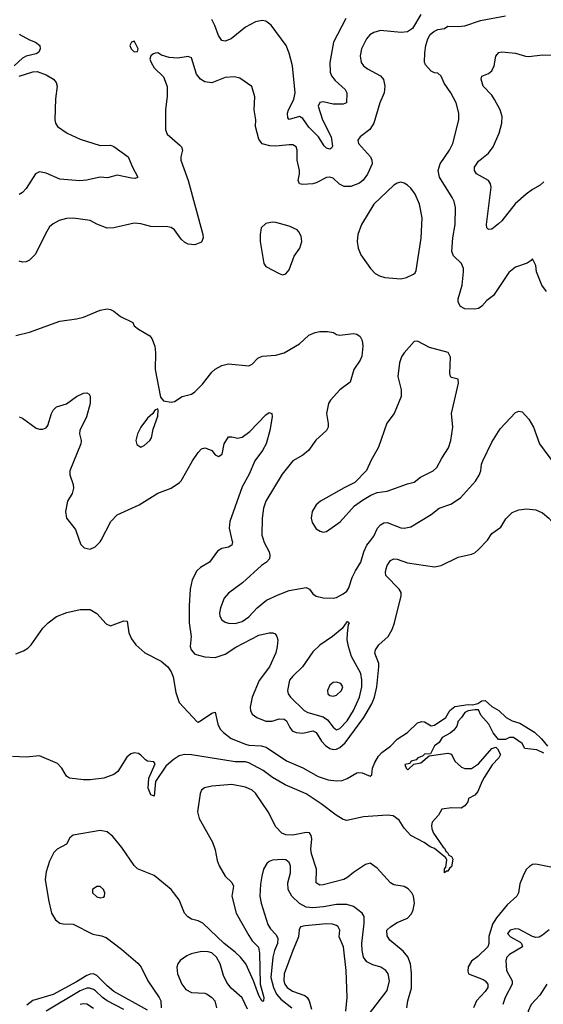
# Model space of a CAD drawing. Header units: inches. Extents: x 1682530 to 1839546, y 640742 to 791647.
# Tile 274 of 656: x 1724592 to 1727695, y 697250 to 703083. Entities that reach past the tile are written whole.
import ezdxf

# ---------------------------------------------------------------- set-up
doc = ezdxf.new("R2010")
doc.units = ezdxf.units.IN
doc.header["$MEASUREMENT"] = 0
doc.layers.add('B7629', color=7, linetype='Continuous')
doc.layers.add('B7720', color=7, linetype='Continuous')

msp = doc.modelspace()

# ---------------------------------------------------------------- linework, layer by layer
at = {"layer": 'B7629', "color": 5}
for points, elevation in [([(1724944.9, 700000), (1724954.1, 699974.1), (1724974.7, 699954.7), (1725010, 699946.4), (1725040.5, 699959.5), (1725069.8, 699990.2), (1725074.9, 700000)], 520), ([(1725850.2, 700000), (1725852.5, 699990), (1725849.2, 699970.8), (1725830, 699958.9), (1725790, 699949.8), (1725764.4, 699935.6), (1725716.5, 699870), (1725663.1, 699836.9), (1725642.3, 699817.7), (1725614.2, 699765.8), (1725601.8, 699710), (1725596.3, 699610), (1725597.5, 699510), (1725609.3, 699430), (1725602, 699370), (1725608, 699350), (1725630, 699324.6), (1725690, 699308.5), (1725750, 699305), (1725810, 699325.2), (1725873.6, 699366.4), (1726010, 699437.2), (1726070.3, 699450.3), (1726091.8, 699451.8), (1726105.8, 699445.8), (1726116.3, 699430), (1726122, 699410), (1726118.9, 699370), (1726110, 699333.2), (1726073.5, 699250), (1726011.8, 699168.2), (1725970.3, 699070.3), (1725958.6, 699010), (1725960.7, 698990), (1725969.1, 698970), (1725998.4, 698950), (1726050, 698927.3), (1726088.2, 698928.2), (1726130, 698941), (1726158.6, 698938.6), (1726172.9, 698930), (1726192.7, 698890), (1726207.8, 698870), (1726230, 698860.1), (1726270, 698856.8), (1726330.3, 698870), (1726350, 698860.2), (1726381.5, 698810), (1726404.1, 698784.1), (1726430, 698765.1), (1726450, 698759.1), (1726470, 698761.1), (1726490, 698770.6), (1726521.2, 698798.8), (1726632.3, 698950), (1726678.6, 699030), (1726695, 699070), (1726708.7, 699131.3), (1726719.6, 699250), (1726719.5, 699270), (1726696.8, 699330), (1726700.9, 699350), (1726721.2, 699378.8), (1726775.7, 699430), (1726799.5, 699470), (1726813.4, 699510), (1726853.6, 699670), (1726852.6, 699690), (1726841.2, 699710), (1726762.8, 699790), (1726759.3, 699810), (1726763.5, 699830), (1726770, 699850.6), (1726790, 699879.3), (1726810, 699888.7), (1726830, 699886.5), (1726890, 699866.4), (1727050, 699842), (1727090, 699850.3), (1727190, 699898.7), (1727270, 699916), (1727290, 699925.7), (1727313.5, 699946.5), (1727362, 699998), (1727363.4, 700000)], 520), ([(1726036.4, 700000), (1726039.7, 699990), (1726070.2, 699930), (1726074.3, 699910), (1726071.8, 699890), (1726054.9, 699870), (1726026, 699850), (1725913, 699747), (1725830, 699686.6), (1725803.4, 699656.6), (1725782, 699598), (1725777.2, 699570), (1725779.1, 699550), (1725790, 699527.4), (1725810, 699513.8), (1725830, 699507.5), (1725870, 699506.2), (1725910, 699517.5), (1725950, 699544.7), (1726000.4, 699599.6), (1726055.4, 699644.6), (1726123.1, 699676.9), (1726190, 699702.2), (1726290, 699718.6), (1726310.2, 699710.2), (1726330, 699681.6), (1726349, 699669), (1726390, 699659.1), (1726450, 699656), (1726470, 699661), (1726510, 699682), (1726530, 699698), (1726542.5, 699717.5), (1726562.3, 699777.7), (1726581.2, 699818.8), (1726612.8, 699870), (1726631.7, 699930), (1726649.8, 699970), (1726672.1, 700000)], 540), ([(1724570, 699325.9), (1724615.4, 699344.6), (1724639.9, 699360.1), (1724660.8, 699379.2), (1724730, 699477.6), (1724760.6, 699510), (1724810, 699548), (1724871.4, 699571.4), (1724950, 699588.9), (1725010, 699588.8), (1725050, 699565.3), (1725104, 699504), (1725130, 699493.1), (1725210, 699522.8), (1725230, 699519.1), (1725239.3, 699450), (1725255.8, 699415.8), (1725280.5, 699380.5), (1725333.2, 699333.2), (1725430, 699283.7), (1725470, 699249.1), (1725490, 699219), (1725501.1, 699190), (1725516.6, 699096.6), (1725537.6, 699037.6), (1725644.5, 698924.5), (1725650, 698922), (1725670, 698932.6), (1725730, 698975.8), (1725750, 698980.3), (1725766.9, 698910), (1725780.6, 698880.6), (1725799.7, 698859.7), (1725845.4, 698825.4), (1725930.3, 698790.4), (1725950, 698785.5), (1726022.4, 698782.4), (1726053.8, 698773.8), (1726173, 698693), (1726270, 698652.1), (1726360.3, 698600.3), (1726419.8, 698579.8), (1726470, 698573.3), (1726503.1, 698576.9), (1726532.2, 698587.8), (1726590, 698621.6), (1726602.8, 698622.8), (1726621, 698621), (1726670, 698601), (1726679, 698610), (1726683.7, 698650), (1726697.2, 698682.8), (1726719.1, 698720.9), (1726738.4, 698741.6), (1726790, 698778.8), (1726830, 698821), (1726890, 698861), (1726950, 698918), (1726974.6, 698925.4), (1726990, 698922.8), (1727030, 698900.7), (1727050, 698903), (1727117.4, 698950), (1727141.7, 698990), (1727170, 699015.2), (1727250, 699025.7), (1727276.1, 699023.9), (1727307.1, 699032.9), (1727330, 699047.6), (1727350, 699050.3), (1727390, 699013.7), (1727431.5, 698991.5), (1727474, 698950), (1727510, 698930.4), (1727555.6, 698915.6), (1727643, 698863), (1727683.4, 698823.4), (1727719.2, 698779.2)], 480), ([(1727697.4, 698737.4), (1727657.3, 698757.2), (1727585.6, 698765.6), (1727570, 698795.1), (1727518, 698830), (1727494, 698830), (1727470, 698819), (1727430, 698818), (1727398.7, 698858.7), (1727373, 698910), (1727323.9, 698963.9), (1727310, 698995.1), (1727290, 698994.5), (1727250, 698988), (1727230, 698978), (1727211.1, 698948.9), (1727190, 698928), (1727181.6, 698898.4), (1727165.7, 698874.3), (1727143.7, 698856.3), (1727094.8, 698830), (1727078.3, 698801.7), (1727050, 698781.2), (1727026, 698734), (1726990, 698731.5), (1726979.9, 698720.1), (1726952, 698710), (1726942, 698698), (1726912, 698690), (1726903.6, 698676.4), (1726874, 698670), (1726882, 698650), (1726890, 698642), (1726896.4, 698643.6), (1726927.3, 698672.7), (1726970, 698681), (1727018, 698722), (1727130, 698738.8), (1727150, 698731.3), (1727170.7, 698690.7), (1727210, 698656), (1727230, 698647.3), (1727270, 698647.3), (1727310, 698674.8), (1727390, 698764.7), (1727412.7, 698772.7), (1727423.6, 698763.6), (1727442, 698730), (1727431.3, 698710), (1727391.8, 698668.2), (1727345.3, 698594.7), (1727330, 698569), (1727306.8, 698510), (1727290, 698489), (1727250.9, 698469.1), (1727246.8, 698450), (1727230, 698426), (1727207.9, 698412.1), (1727150, 698413.6), (1727094, 698406), (1727073, 698370), (1727035.8, 698330), (1727031.6, 698310), (1727033.6, 698290), (1727044.7, 698264.7), (1727101.2, 698181.2), (1727110, 698174.6), (1727116.7, 698156.7), (1727127.3, 698150), (1727134.3, 698134.3), (1727150, 698126.8), (1727159.3, 698110), (1727150, 698063.7), (1727141.3, 698058.7), (1727130, 698039), (1727121, 698039), (1727110, 698029), (1727110, 698052), (1727116.5, 698063.5), (1727124, 698104), (1727117.5, 698117.5), (1727050, 698172.7), (1727024.1, 698184.1), (1726989.5, 698209.5), (1726910, 698249.6), (1726870, 698293.6), (1726841.4, 698341.4), (1726806.1, 698366.1), (1726769.9, 698369.9), (1726630, 698361.5), (1726530, 698338.9), (1726510, 698345.3), (1726467.5, 698370), (1726378.3, 698438.3), (1726290, 698497.8), (1726166.3, 698550), (1726090, 698594.6), (1726034.6, 698634.6), (1725950, 698681.2), (1725930, 698686.8), (1725870, 698687.5), (1725610, 698728.8), (1725569.1, 698730.9), (1725537, 698723), (1725500.8, 698699.2), (1725458.8, 698661.2), (1725397.6, 698570), (1725390, 698482.7), (1725370, 698491.8), (1725354.3, 698530), (1725358.5, 698590), (1725395.6, 698675.6), (1725387.5, 698687.5), (1725350, 698690.9), (1725337.8, 698697.8), (1725310, 698726.9), (1725295.4, 698735.4), (1725270, 698739.8), (1725250, 698733.1), (1725226.5, 698713.5), (1725174.5, 698630), (1725150, 698610.8), (1725090, 698589.9), (1725010, 698579.4), (1724970, 698579.4), (1724887.8, 698590), (1724870, 698601.5), (1724842.1, 698650), (1724815.9, 698675.9), (1724710, 698723), (1724630, 698714.1), (1724550, 698718)], 480), ([(1726885.6, 697230), (1726892.2, 697270), (1726914.7, 697345.3), (1726914, 697434), (1726907.2, 697490), (1726891.9, 697532), (1726864.3, 697564.3), (1726785.1, 697630), (1726770, 697656), (1726766.8, 697690), (1726790, 697710.2), (1726830, 697734), (1726890, 697760.3), (1726914.4, 697785.6), (1726924.8, 697810), (1726932.1, 697850), (1726925.7, 697890), (1726915.4, 697910), (1726894.6, 697934.6), (1726870, 697948.3), (1726810, 697957.6), (1726789.1, 697969.1), (1726710, 698057), (1726670, 698086.6), (1726640.7, 698079.3), (1726570, 698031.2), (1726537.4, 698002.6), (1726513, 697990), (1726390, 697958.2), (1726370, 697956.9), (1726361, 697961), (1726349.8, 697970), (1726351.6, 698050), (1726321.4, 698141.4), (1726318.3, 698170), (1726322.5, 698230), (1726319.8, 698250), (1726310, 698265.6), (1726290, 698268.3), (1726210, 698251.4), (1726170, 698253.8), (1726144.7, 698264.7), (1726110, 698302), (1726064.5, 698390), (1725990, 698500.2), (1725970, 698519.1), (1725930, 698536.4), (1725850, 698551.6), (1725730, 698542.7), (1725687.4, 698532.6), (1725670, 698518.3), (1725661.6, 698498.4), (1725645, 698390), (1725655.5, 698350), (1725734, 698210), (1725750, 698166), (1725763.1, 698103.1), (1725774.9, 698070), (1725810, 698010.3), (1725850, 697971.5), (1725860.2, 697950), (1725850.2, 697890), (1725875.5, 697790), (1725950, 697657.1), (1725970, 697627.1), (1726008.2, 697588.2), (1726013.6, 697553.6), (1726018, 697370), (1726039.2, 697290), (1726038, 697270), (1726033.7, 697266.3), (1726026.4, 697270), (1726010, 697301.6), (1725977.5, 697390), (1725932.2, 697490), (1725900.7, 697530), (1725870, 697559.6), (1725804.5, 697610), (1725677.3, 697730), (1725650, 697745.3), (1725610, 697755.5), (1725587.8, 697767.8), (1725569.8, 697790), (1725538.2, 697870), (1725489.8, 697930), (1725390, 698014.2), (1725290, 698052.8), (1725270, 698072.8), (1725198.6, 698178.6), (1725144.5, 698244.5), (1725110, 698272.6), (1725070, 698280.4), (1724910, 698253.1), (1724890, 698237.2), (1724870, 698198.2), (1724813.8, 698170), (1724794, 698150), (1724770, 698098), (1724750, 698036), (1724743.9, 697990), (1724762.4, 697870), (1724781.7, 697790), (1724804.9, 697750), (1724831.2, 697731.2), (1724850, 697726.2), (1724910, 697725.6), (1725026, 697666), (1725076.3, 697656.3), (1725105.5, 697645.5), (1725196.2, 697576.2), (1725293.3, 697493.3), (1725312.8, 697470), (1725351.8, 697390), (1725419.8, 697290), (1725428, 697270), (1725430.7, 697230)], 520), ([(1726644.7, 697170), (1726770, 697332.7), (1726783.5, 697390), (1726775.3, 697430), (1726761.5, 697450), (1726733, 697470), (1726684.9, 697484.9), (1726650, 697502.4), (1726629.9, 697529.9), (1726621.1, 697570), (1726619.3, 697610), (1726632.9, 697730), (1726633.1, 697770), (1726621.1, 697790), (1726570, 697829), (1726530, 697840.9), (1726470, 697841.6), (1726392.9, 697827.1), (1726330, 697820.9), (1726290, 697825.4), (1726250, 697846.7), (1726205.8, 697890), (1726183.7, 697930), (1726180.7, 697970), (1726196.8, 698030), (1726197.7, 698070), (1726190, 698091.1), (1726170, 698105.3), (1726150, 698108.9), (1726090, 698103.5), (1726070, 698096), (1726056.1, 698083.9), (1726036.5, 698050), (1726027, 698010), (1726018.4, 697961.6), (1726015.9, 697890), (1726022.3, 697850), (1726063.6, 697723.6), (1726077.9, 697697.9), (1726110, 697664.2), (1726122.6, 697642.6), (1726120.6, 697610), (1726102.9, 697570), (1726093.1, 697530), (1726081.2, 697410), (1726095.5, 697350), (1726114.9, 697310), (1726140.6, 697280.6), (1726205.4, 697230)], 540), ([(1727750, 698060.9), (1727650, 698080.7), (1727630, 698077.5), (1727612.6, 698067.4), (1727595.2, 698050), (1727578.7, 698021.3), (1727556.7, 697963.3), (1727547.1, 697910), (1727538.4, 697890), (1727480.8, 697839.2), (1727417, 697763), (1727394, 697726), (1727371.3, 697651.3), (1727372.2, 697610), (1727365.7, 697590), (1727306.6, 697533.4), (1727270, 697505.8), (1727250, 697473.1), (1727246.9, 697446.9), (1727251.3, 697431.3), (1727337.7, 697397.7), (1727351.3, 697390), (1727366.5, 697370), (1727365.5, 697350), (1727350, 697326.5), (1727299, 697270), (1727280.4, 697230)], 520), ([(1726523.9, 697210), (1726533.6, 697290), (1726526.7, 697450), (1726511, 697590), (1726486.3, 697650), (1726489.8, 697690), (1726480.4, 697710), (1726470, 697717.1), (1726445, 697725), (1726410, 697727), (1726283.9, 697716.1), (1726257.1, 697710), (1726248.4, 697691.6), (1726244.1, 697650), (1726237.2, 697630), (1726210.1, 697569.9), (1726159, 697430), (1726157.3, 697390), (1726164.1, 697370), (1726178.1, 697350), (1726208.9, 697328.9), (1726282.6, 697302.6), (1726296.6, 697290), (1726307.1, 697270), (1726320.6, 697220.6)], 560), ([(1727730, 697691.1), (1727690, 697660.4), (1727670, 697648.7), (1727650, 697646.2), (1727630, 697652), (1727550, 697694.7), (1727530, 697697.2), (1727498, 697690), (1727482.6, 697670), (1727501.1, 697650), (1727557.9, 697617.9), (1727566, 697610), (1727571.7, 697590), (1727494.1, 697545.9), (1727478.5, 697530), (1727472.5, 697510), (1727477.5, 697450), (1727510.2, 697390), (1727510.2, 697370), (1727468.6, 697290), (1727455.8, 697250)], 540), ([(1725942, 697222), (1725910, 697289.6), (1725845.7, 697345.7), (1725819.1, 697379.1), (1725800.9, 697420.9), (1725779.9, 697490), (1725758.3, 697530), (1725730, 697554.6), (1725710, 697561.9), (1725670, 697563.4), (1725608.4, 697550), (1725582.5, 697537.5), (1725543.7, 697510), (1725530.3, 697490), (1725524, 697470), (1725526.5, 697430), (1725552.6, 697370), (1725577.2, 697337.2), (1725610, 697319.7), (1725690, 697316), (1725704, 697310), (1725730.3, 697290.3), (1725748, 697270), (1725759.1, 697230)], 540), ([(1725350, 697214.6), (1725150, 697327), (1725110, 697359), (1725050, 697421.1), (1725030, 697429.9), (1725010, 697429.1), (1724990, 697420.7), (1724930, 697383.2), (1724790, 697309.2), (1724670, 697273.8), (1724634.8, 697245.2)], 520), ([(1727716.5, 697370), (1727674.6, 697305.4), (1727623.6, 697250), (1727604.5, 697210), (1727602.6, 697170), (1727617, 697137), (1727658.4, 697110), (1727741.6, 697070)], 560), ([(1725210, 697219), (1725110, 697271.2), (1725083, 697290), (1725042.5, 697330), (1725030, 697338.7), (1725005.8, 697345.8), (1724990, 697345.7), (1724950, 697330.9), (1724750.1, 697210)], 540), ([(1725030, 697224.9), (1724990, 697250.5), (1724970, 697254), (1724950, 697248.9)], 560)]:
    msp.add_lwpolyline(points, dxfattribs=dict(at, elevation=elevation))
for points, elevation in [([(1726535.3, 699515.3), (1726530, 699515.3), (1726503, 699477), (1726446, 699430), (1726370, 699377.7), (1726330, 699338.9), (1726269, 699250), (1726210, 699194), (1726191.6, 699170), (1726178.5, 699110), (1726182.7, 699090), (1726196.9, 699070), (1726277.3, 698990), (1726298.9, 698978.9), (1726390, 698953.4), (1726415.9, 698935.9), (1726450, 698892.6), (1726470, 698877.2), (1726490, 698883.8), (1726533.3, 698930), (1726570.9, 698990), (1726605.4, 699070), (1726619.2, 699130), (1726620.1, 699170), (1726612.9, 699210), (1726558, 699310), (1726539.7, 699370), (1726533.3, 699410), (1726533.8, 699446.2), (1726540.2, 699499.8), (1726546, 699510)], 540), ([(1726470, 699159.2), (1726450, 699156), (1726430, 699141.6), (1726416, 699110), (1726417.6, 699090), (1726430, 699078.7), (1726450, 699076), (1726470, 699082.3), (1726499.2, 699110), (1726507.1, 699130), (1726495.8, 699150)], 560), ([(1725070, 697948.7), (1725050, 697948.7), (1725024.7, 697930), (1725024.7, 697910), (1725050, 697886), (1725070, 697881), (1725090, 697884.7), (1725095.3, 697890), (1725096, 697910), (1725088.7, 697930)], 540)]:
    msp.add_lwpolyline(points, close=True, dxfattribs=dict(at, elevation=elevation))
at = {"layer": 'B7720', "color": 5}
for points, elevation in [([(1726970, 703114), (1726919.3, 703030), (1726890, 703011.5), (1726852.9, 703007.1), (1726730, 703019.1), (1726690, 703006.6), (1726667.6, 702992.4), (1726647.2, 702970), (1726617.4, 702910), (1726608.8, 702868.8), (1726614.9, 702830), (1726630.3, 702810.3), (1726652.7, 702792.8), (1726731.1, 702751.1), (1726748.3, 702728.3), (1726756.9, 702690), (1726751.3, 702650), (1726725.5, 702590), (1726690.2, 702470), (1726666.6, 702433.4), (1726610.5, 702390), (1726595.5, 702370), (1726600.4, 702350), (1726671.6, 702271.6), (1726679.5, 702250), (1726680.5, 702230), (1726652.9, 702167.1), (1726626.9, 702133.1), (1726605, 702115), (1726555.2, 702095.2), (1726514.6, 702094.6), (1726487.8, 702107.8), (1726450, 702143.5), (1726430, 702151), (1726410, 702148.2), (1726350, 702116.8), (1726329.3, 702110.7), (1726270, 702106.2), (1726251, 702111), (1726242.7, 702130), (1726250.6, 702169.4), (1726249.8, 702189.8), (1726236.5, 702250), (1726235.6, 702310), (1726230.8, 702330.8), (1726210, 702341), (1726190, 702342.2), (1726110, 702334), (1726075.4, 702335.4), (1726030, 702347.8), (1726010, 702376), (1725989.8, 702450), (1725991.9, 702490), (1725982.2, 702550), (1725985.7, 702625.7), (1725967.2, 702687.2), (1725896, 702736), (1725863.7, 702743.7), (1725810, 702739.8), (1725730, 702709.8), (1725690, 702714.8), (1725664.7, 702730), (1725640.3, 702760.3), (1725610, 702857), (1725590, 702865.6), (1725530, 702855.8), (1725478.3, 702858.3), (1725433.1, 702873.1), (1725410, 702886), (1725394.4, 702885.6), (1725380.5, 702879.5), (1725370, 702868), (1725364, 702850), (1725370.7, 702830), (1725390, 702798.8), (1725444.7, 702744.7), (1725466.9, 702686.9), (1725467.2, 702630), (1725457.1, 702550), (1725455.5, 702430), (1725465.5, 702405.5), (1725540.6, 702340.6), (1725550.5, 702330), (1725558, 702310), (1725547.7, 702270), (1725547.7, 702250), (1725590.2, 702130), (1725678.4, 701810), (1725680.5, 701790), (1725670, 701766), (1725630, 701749.4), (1725590, 701752.7), (1725570, 701762.7), (1725550, 701782.7), (1725510, 701838.4), (1725490, 701851.3), (1725470, 701856.3), (1725370, 701857), (1725310, 701873.6), (1725270, 701878), (1725150, 701849.6), (1725110, 701847.6), (1725050, 701871.6), (1725010, 701894.3), (1724910, 701907.1), (1724870, 701906.2), (1724825.8, 701894.2), (1724790, 701872.8), (1724770, 701855.1), (1724745.3, 701814.7), (1724686.5, 701693.5), (1724650, 701658), (1724630, 701648.2), (1724610, 701646.6), (1724590, 701653.3)], 540), ([(1726524.6, 703090), (1726450.9, 702950), (1726429.7, 702830), (1726432.7, 702772.7), (1726439.8, 702750), (1726462, 702722), (1726521.6, 702670), (1726530.1, 702650.1), (1726529, 702591), (1726510, 702582.5), (1726478.3, 702581.7), (1726450, 702583.4), (1726390, 702597.3), (1726370, 702593.3), (1726360.2, 702570), (1726386.8, 702490), (1726437.1, 702390), (1726445.9, 702334.1), (1726439, 702321), (1726430, 702315.1), (1726410, 702321.4), (1726395.5, 702335.5), (1726362.2, 702390), (1726305.9, 702445.9), (1726270, 702498), (1726250, 702509.3), (1726190, 702492.6), (1726181.7, 702501.7), (1726179.5, 702530), (1726184.7, 702550), (1726215.9, 702610), (1726225.4, 702650), (1726208.5, 702810), (1726190, 702884.5), (1726170.7, 702930), (1726082.8, 703050), (1726050, 703075), (1726030, 703078.2), (1725990, 703069.8), (1725930, 703039.7), (1725846, 702970), (1725810, 702955.1), (1725790, 702959.7), (1725770, 702989.6), (1725748.6, 703048.6), (1725730, 703084.2)], 520), ([(1727713.8, 701473.8), (1727686, 701510), (1727654, 701590), (1727650, 701626), (1727630, 701666), (1727623.6, 701656.4), (1727599.1, 701640.9), (1727530, 701617.2), (1727490, 701584.5), (1727400.4, 701450), (1727360.5, 701419.5), (1727330, 701386), (1727310, 701373), (1727290, 701368.9), (1727229, 701370), (1727203.7, 701383.7), (1727191.3, 701410), (1727189.7, 701430), (1727213.3, 701510), (1727222.6, 701590), (1727221.1, 701610), (1727210, 701639.5), (1727163.3, 701683.3), (1727152.7, 701710), (1727158, 701790), (1727173, 701870), (1727174.6, 701970), (1727165.8, 702005.8), (1727154.5, 702030), (1727080.8, 702150), (1727071.9, 702190), (1727083.5, 702230), (1727139.7, 702310), (1727158.5, 702350), (1727194, 702490), (1727195.1, 702530), (1727179.1, 702590), (1727147.1, 702650), (1727107.8, 702707.8), (1727090, 702749.2), (1727070, 702766.6), (1727050, 702767.3), (1727030, 702778.4), (1726996.6, 702816.6), (1726991.3, 702831.3), (1726993.9, 702886.1), (1726998.9, 702930), (1727009.8, 702970.2), (1727024.4, 702995.6), (1727046, 703014), (1727070, 703024.4), (1727110, 703030.8), (1727130, 703044), (1727190, 703042.6), (1727230, 703047.4), (1727322.2, 703077.8), (1727470, 703106)], 540), ([(1724590, 702996.4), (1724650, 702963.1), (1724686, 702950), (1724710.8, 702930), (1724714, 702910), (1724706, 702890), (1724690, 702880.9), (1724630, 702867.8), (1724610, 702855.1), (1724560.3, 702810)], 520), ([(1727698.3, 702121.7), (1727676.9, 702103.1), (1727630, 702077), (1727594, 702050), (1727528.5, 701991.5), (1727450, 701891.1), (1727430, 701873.5), (1727390, 701842.4), (1727370, 701839.5), (1727360.7, 701850), (1727357.4, 701870), (1727385.1, 702090), (1727381.3, 702110), (1727369.6, 702130), (1727299.7, 702170), (1727286.6, 702190), (1727287.9, 702210), (1727310, 702244), (1727370, 702292.9), (1727397.4, 702330), (1727432.5, 702410), (1727448.8, 702470), (1727451.3, 702510), (1727438.5, 702550), (1727406.4, 702610), (1727390, 702635.5), (1727339.4, 702690), (1727326.4, 702730), (1727331, 702749), (1727370, 702765), (1727390, 702779.6), (1727404.2, 702810), (1727412.7, 702867.3), (1727430.7, 702889.3), (1727450, 702892.7), (1727530, 702884.7), (1727590, 702866.7), (1727610, 702865.5), (1727690, 702874), (1727770, 702872.6)], 520), ([(1724588.7, 702748.7), (1724670, 702774.4), (1724695.6, 702775.6), (1724750, 702755.8), (1724792.7, 702730), (1724808.4, 702710), (1724813.7, 702690), (1724805.5, 702614.5), (1724801.5, 702490), (1724804, 702470), (1724816.5, 702450), (1724874, 702410), (1724950, 702375.5), (1725070, 702336.9), (1725130, 702339.6), (1725150, 702331.6), (1725236, 702270), (1725260.2, 702210), (1725291.5, 702150), (1725290, 702147.3), (1725276.9, 702143.1), (1725255.5, 702144.5), (1725170, 702162.8), (1725113.5, 702146.5), (1725070, 702150.6), (1724988.2, 702131.8), (1724947.9, 702127.9), (1724830, 702138.7), (1724750, 702173.6), (1724710, 702180.8), (1724685.2, 702170), (1724630, 702084), (1724610, 702058.9), (1724590, 702046.6)], 520), ([(1724570, 701212), (1724650, 701232), (1724830, 701297.3), (1724930, 701310.6), (1724970, 701320.5), (1725070, 701362.8), (1725110, 701370.7), (1725130, 701366), (1725150, 701356), (1725190, 701324), (1725262, 701290), (1725271, 701270), (1725296, 701250), (1725364, 701210), (1725375.1, 701195.1), (1725392.4, 701150), (1725396.4, 701110), (1725394.4, 701010), (1725427.1, 700847.1), (1725445.4, 700825.4), (1725490, 700817.3), (1725510, 700820.7), (1725555.3, 700850), (1725610, 700865.5), (1725630, 700879.1), (1725676.3, 700923.7), (1725730, 700995.5), (1725750, 701012.7), (1725790, 701034.9), (1725830, 701044.9), (1725950, 701033.4), (1725970, 701042.8), (1726003, 701077), (1726029.6, 701090.4), (1726110, 701096.4), (1726159, 701110), (1726250, 701163), (1726306.6, 701213.4), (1726342.7, 701230), (1726370, 701235.9), (1726416.5, 701236.5), (1726451, 701230), (1726470, 701219.1), (1726490, 701214.9), (1726570, 701224.4), (1726590, 701219.3), (1726610, 701206.8), (1726621.7, 701181.7), (1726625.7, 701150), (1726618.9, 701090), (1726610, 701067), (1726573.1, 701010), (1726550, 700936), (1726488.8, 700891.2), (1726433.4, 700830), (1726421.6, 700810), (1726410.3, 700750), (1726421.1, 700690), (1726419.5, 700670), (1726410.4, 700650), (1726347.5, 700592.5), (1726303, 700530), (1726270, 700502.4), (1726210, 700469.6), (1726147.6, 700390), (1726050, 700231.8), (1726037.8, 700190), (1726028.3, 700130), (1726026.5, 700030), (1726036.4, 700000)], 540), ([(1724590, 700730.4), (1724610, 700723.1), (1724690, 700662.4), (1724710, 700656.4), (1724730, 700657.1), (1724750, 700665.5), (1724760.1, 700679.9), (1724781.1, 700750), (1724790.9, 700769.1), (1724809.8, 700790.3), (1724870, 700806.7), (1724930, 700850.4), (1724970, 700870.4), (1724990, 700873.4), (1725004.5, 700864.5), (1725010, 700852), (1725010.2, 700810), (1724988, 700730), (1724949.3, 700650), (1724947.7, 700630), (1724956.3, 700590), (1724955, 700570), (1724890.2, 700410), (1724890, 700386.8), (1724909.3, 700330), (1724912, 700307.9), (1724903.8, 700276.2), (1724875.3, 700230), (1724863.7, 700170), (1724870.6, 700130), (1724922.6, 700062.6), (1724944.9, 700000)], 520), ([(1725074.9, 700000), (1725132.5, 700110), (1725169.4, 700150.6), (1725299.7, 700210), (1725410, 700277.4), (1725490, 700308.4), (1725539.5, 700340.5), (1725550, 700350.5), (1725617.3, 700470), (1725650, 700519.3), (1725670, 700540.4), (1725690, 700546.4), (1725717.2, 700537.2), (1725730.8, 700530), (1725750, 700506), (1725770, 700494.8), (1725791.2, 700510), (1725803.5, 700570), (1725830, 700612.7), (1725850, 700612.2), (1725883.2, 700603.2), (1725910, 700609.3), (1725956.8, 700643.2), (1726050, 700742.6), (1726070, 700755.8), (1726086, 700750), (1726088.2, 700730), (1726074.9, 700650), (1726053.7, 700570), (1726030.2, 700530), (1725985, 700470), (1725951.7, 700390), (1725910, 700316.3), (1725837.5, 700110), (1725834.5, 700070), (1725850.2, 700000)], 520), ([(1726672.1, 700000), (1726690, 700024.2), (1726712.2, 700070), (1726729.4, 700090.6), (1726750, 700103.2), (1726770, 700104.7), (1726850, 700073.8), (1726870, 700070.2), (1726910, 700078.2), (1727030, 700151.6), (1727077.6, 700190), (1727146.9, 700213.1), (1727203.5, 700250), (1727293, 700350), (1727315.4, 700384.6), (1727325.1, 700410), (1727328.4, 700450), (1727335.8, 700470), (1727390, 700580.7), (1727440.1, 700659.9), (1727530, 700756.3), (1727550, 700764.9), (1727570, 700759.1), (1727610, 700717.3), (1727637, 700670), (1727671.4, 700571.4), (1727762, 700450)], 540), ([(1727363.4, 700000), (1727390, 700039.1), (1727443.5, 700076.5), (1727473.1, 700126.9), (1727510, 700163.1), (1727550, 700179.3), (1727594.9, 700185.1), (1727650, 700180.3), (1727690, 700161.3), (1727728.2, 700130), (1727746, 700110), (1727754.4, 700090), (1727768.3, 700008.3), (1727773.1, 700000)], 520)]:
    msp.add_lwpolyline(points, dxfattribs=dict(at, elevation=elevation))
for points, elevation in [([(1725270, 702955.3), (1725254, 702950), (1725244.7, 702930), (1725252, 702910), (1725270, 702892), (1725290, 702894), (1725295.3, 702910), (1725275.3, 702950)], 540), ([(1726850, 702119.6), (1726830, 702115.6), (1726810, 702102.4), (1726690, 701989.7), (1726617.6, 701870), (1726595.2, 701810), (1726591.5, 701770), (1726597.7, 701730), (1726613.1, 701690), (1726670.2, 701610), (1726698.6, 701578.6), (1726725.2, 701565.2), (1726756.7, 701556.7), (1726850, 701548.2), (1726884.9, 701555.1), (1726925.4, 701574.6), (1726936.1, 701583.9), (1726942.4, 701597.6), (1726970.6, 701789.4), (1726977.6, 701910), (1726961.5, 701990), (1726936.4, 702050), (1726910, 702085.1), (1726890, 702102), (1726870, 702114.7)], 560), ([(1726090, 701883.7), (1726050, 701876), (1726024, 701850), (1726016.3, 701810), (1726016.3, 701770), (1726038.5, 701638.5), (1726050, 701621), (1726130, 701578.8), (1726150, 701571), (1726170, 701578), (1726190, 701602), (1726218, 701682), (1726252, 701730), (1726263.7, 701770), (1726260.1, 701800.1), (1726247.3, 701827.3), (1726237.2, 701837.2), (1726190, 701859.5), (1726110, 701882)], 560), ([(1726950, 701179.5), (1726930, 701177.2), (1726870.2, 701109.8), (1726855.1, 701084.9), (1726842, 701050), (1726833.7, 700970), (1726852, 700890), (1726853.7, 700850), (1726812.2, 700750), (1726767.7, 700692.2), (1726719, 700550), (1726673.1, 700470), (1726648.1, 700411.9), (1726579.1, 700340.9), (1726514.8, 700310), (1726374.9, 700230), (1726350, 700209.5), (1726324.4, 700170), (1726319.3, 700130), (1726324.7, 700104.7), (1726350, 700066.8), (1726372.7, 700052.7), (1726390, 700048), (1726410, 700050.4), (1726491.5, 700108.5), (1726577.1, 700202.9), (1726623, 700237), (1726673.4, 700266.6), (1726710, 700281.3), (1726770, 700290.3), (1726890, 700334), (1726930, 700343.8), (1726967.5, 700372.5), (1727042, 700410), (1727064.2, 700430), (1727093.9, 700486.1), (1727133.7, 700546.3), (1727146.9, 700590), (1727158.3, 700670), (1727151.1, 700750), (1727193, 700930), (1727190, 700953.2), (1727150, 700963.7), (1727146, 700970), (1727140.9, 700990), (1727144.4, 701084.4), (1727130.7, 701110.7), (1727021.4, 701141.4)], 560), ([(1725410, 700778), (1725394, 700770), (1725382, 700750), (1725350, 700722), (1725310, 700668.7), (1725290.8, 700630), (1725281, 700590), (1725287.1, 700567.1), (1725310, 700551.3), (1725330, 700561), (1725364, 700590), (1725373.8, 700606.2), (1725382.7, 700657.3), (1725410, 700734), (1725413.2, 700770)], 540)]:
    msp.add_lwpolyline(points, close=True, dxfattribs=dict(at, elevation=elevation))

doc.saveas('drawing.dxf')
